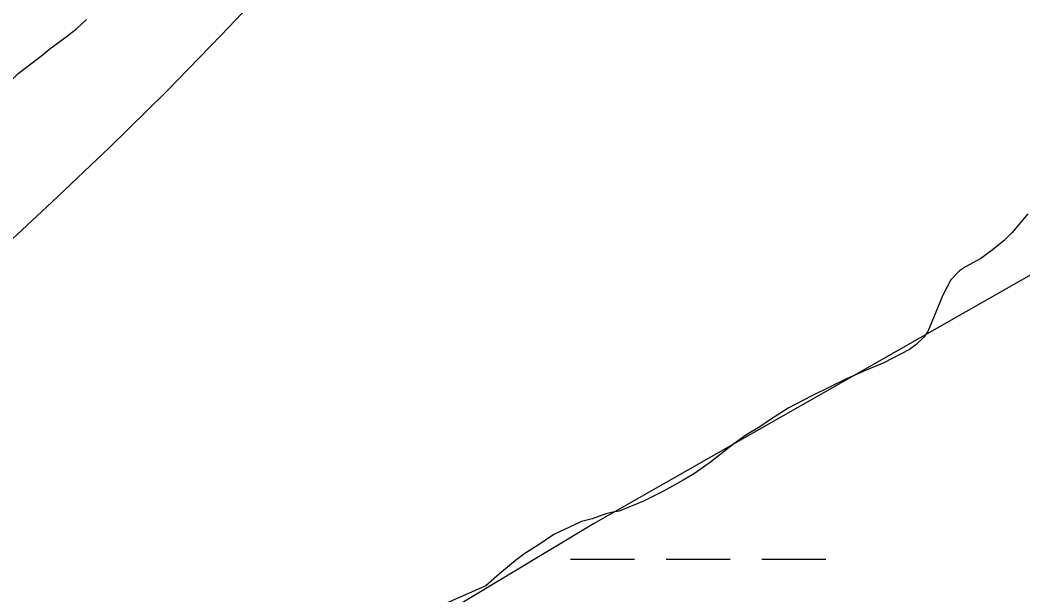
# Model space of a CAD drawing. Extents: x 3177185 to 3215018, y 812988 to 838321.
# Drawn here: x 3200149 to 3200651, y 828347 to 828636 of the extents above; entities that cross this region are included whole.
import ezdxf

# ---------------------------------------------------------------- set-up
doc = ezdxf.new("R2010")
doc.units = 0
for name, color, linetype in [('V-SITE-VEGE', 7, 'Continuous'), ('V-TOPO-MAJR', 7, 'Continuous'), ('V-TOPO-MINR', 7, 'Continuous'), ('V-TOPO-SHOR', 7, 'Continuous'), ('V-WETL-SWMP', 7, 'Continuous')]:
    doc.layers.add(name, color=color, linetype=linetype)

msp = doc.modelspace()

# ---------------------------------------------------------------- linework, layer by layer
at = {"layer": 'V-SITE-VEGE'}
for points in [[(3200151.9, 828612.19), (3200159.5, 828618.02), (3200163.52, 828621.42), (3200172.42, 828627.91), (3200177.02, 828631.59), (3200181.91, 828636.12)], [(3200041.13, 828556.7), (3200046.85, 828558.37), (3200051.42, 828559.48), (3200064.29, 828562.23), (3200077.73, 828565.55), (3200085.18, 828568.35), (3200090.62, 828570.59), (3200099.21, 828573.67), (3200104.93, 828575.91), (3200110.96, 828579.29), (3200116.7, 828583.24), (3200127.03, 828590.87), (3200131.05, 828593.98), (3200135.08, 828597.94), (3200144.27, 828605.58), (3200147.73, 828608.98), (3200151.9, 828612.19)]]:
    msp.add_lwpolyline(points, dxfattribs=at)
at = {"layer": 'V-TOPO-MAJR'}
msp.add_lwpolyline([(3200144.6, 828727.19), (3200185.25, 828745.97), (3200226.78, 828762.13), (3200269.63, 828774.36), (3200313.36, 828783.98), (3200348.22, 828789.95), (3200360.8, 828786.37), (3200368.83, 828780.2), (3200370.04, 828770.15), (3200366.7, 828757.5), (3200348.83, 828736.77), (3200330.8, 828716.18), (3200312.51, 828695.83), (3200294.05, 828675.62), (3200277.08, 828657.28), (3200249.68, 828628.33), (3200221.87, 828599.81), (3200193.41, 828571.92), (3200164.53, 828544.46), (3200097.27, 828481.92)], dxfattribs=at)
at = {"layer": 'V-TOPO-MINR'}
msp.add_lwpolyline([(3201463.96, 828838.97), (3201385.07, 828817.53), (3201052.67, 828721.21), (3201029.33, 828713.54), (3201006.44, 828704.8), (3200984.22, 828694.47), (3200962.46, 828683.06), (3200436.11, 828383.1), (3200350.56, 828331.43), (3200266.93, 828276.97), (3200186.17, 828218.34), (3200107.33, 828156.93)], dxfattribs=at)
at = {"layer": 'V-TOPO-SHOR'}
msp.add_lwpolyline([(3200147.73, 828608.98), (3200159.5, 828618.02), (3200163.52, 828621.42), (3200167.83, 828624.53), (3200172.42, 828627.91), (3200177.02, 828631.59), (3200181.91, 828636.12)], dxfattribs=at)
at = {"layer": 'V-WETL-SWMP'}
for p, q in [((3200653.91, 828538.56), (3200646.13, 828529.2)), ((3200646.13, 828529.2), (3200642.11, 828525.23)), ((3200642.11, 828525.23), (3200636.07, 828520.42)), ((3200630.33, 828516.19), (3200622.59, 828511.96)), ((3200636.07, 828520.42), (3200630.33, 828516.19)), ((3200622.59, 828511.96), (3200619.72, 828509.99)), ((3200619.72, 828509.99), (3200615.4, 828505.45)), ((3200615.4, 828505.45), (3200611.35, 828497.78)), ((3200611.35, 828497.78), (3200607.86, 828489.24)), ((3200607.86, 828489.24), (3200603.79, 828479.56)), ((3200601.77, 828476.72), (3200597.74, 828472.76)), ((3200603.79, 828479.56), (3200601.77, 828476.72)), ((3200594.58, 828470.5), (3200581.68, 828463.75)), ((3200597.74, 828472.76), (3200594.58, 828470.5)), ((3200581.68, 828463.75), (3200572.8, 828460.1)), ((3200563.35, 828455.89), (3200545.58, 828447.18)), ((3200572.8, 828460.1), (3200563.35, 828455.89)), ((3200545.58, 828447.18), (3200533.83, 828440.99)), ((3200533.83, 828440.99), (3200524.37, 828435.07)), ((3200519.49, 828431.68), (3200512.6, 828427.45)), ((3200524.37, 828435.07), (3200519.49, 828431.68)), ((3200512.6, 828427.45), (3200506.58, 828423.22)), ((3200506.58, 828423.22), (3200494.8, 828413.89)), ((3200494.8, 828413.89), (3200486.76, 828408.24)), ((3200486.76, 828408.24), (3200481.03, 828404.86)), ((3200481.03, 828404.86), (3200471.56, 828399.51)), ((3200471.56, 828399.51), (3200461.25, 828394.45)), ((3200461.25, 828394.45), (3200448.93, 828389.4)), ((3200435.49, 828385.51), (3200430.05, 828384.12)), ((3200442.36, 828388.03), (3200435.49, 828385.51)), ((3200445.79, 828388.86), (3200442.36, 828388.03)), ((3200448.93, 828389.4), (3200445.79, 828388.86)), ((3200426.9, 828382.72), (3200416.3, 828377.66)), ((3200430.05, 828384.12), (3200426.9, 828382.72)), ((3200416.3, 828377.66), (3200408.84, 828372.58)), ((3200408.84, 828372.58), (3200401.67, 828368.07)), ((3200401.67, 828368.07), (3200397.07, 828364.68)), ((3200424.63, 828365.23), (3200456.63, 828365.23)), ((3200472.63, 828365.23), (3200504.63, 828365.23)), ((3200520.63, 828365.23), (3200552.63, 828365.23)), ((3200397.07, 828364.68), (3200389.03, 828357.89)), ((3200389.03, 828357.89), (3200382.22, 828351.91)), ((3200382.22, 828351.91), (3200194.16, 828269.57))]:
    msp.add_line(p, q, dxfattribs=at)

doc.saveas('drawing.dxf')
